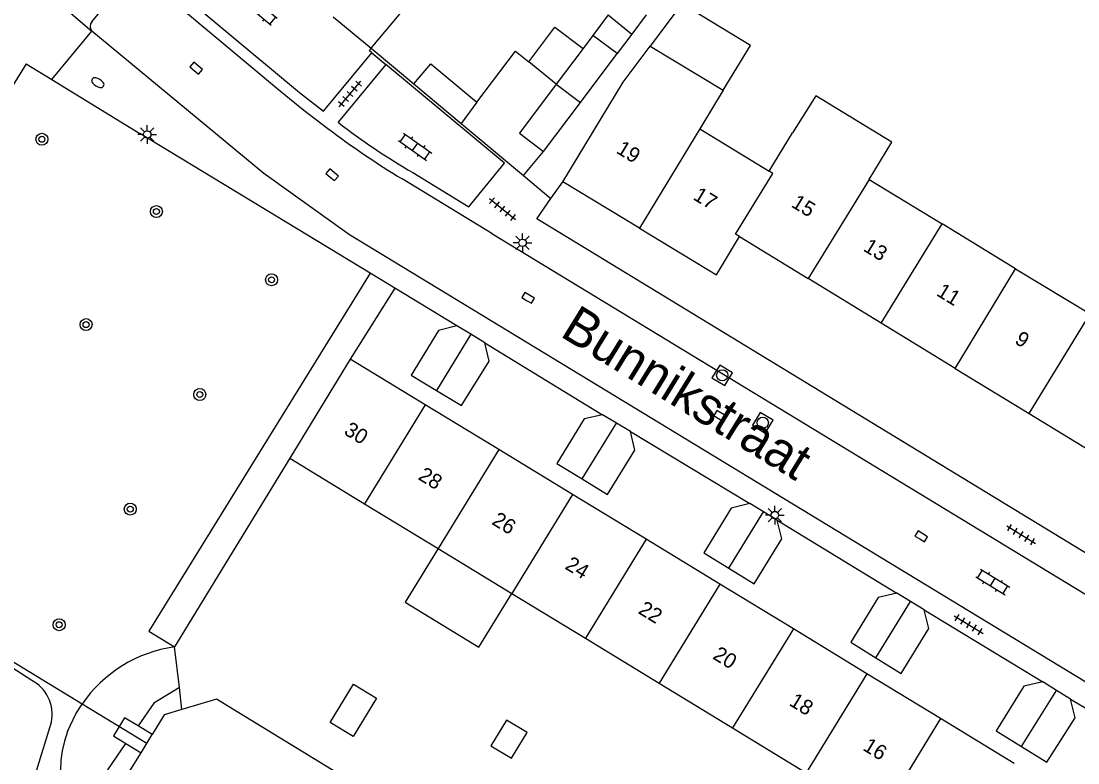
# Model space of a CAD drawing. Extents: x 128000 to 131008, y 398996 to 402500.
# Drawn here: x 129535.3 to 129605.9, y 399043.6 to 399093.1 of the extents above; entities that cross this region are included whole.
import ezdxf

# ---------------------------------------------------------------- set-up
doc = ezdxf.new("R2010")
doc.units = 0
for name, color, linetype in [('gg-afsc-erfafscheiding', 7, 'Continuous'), ('gg-anno-huisnummerreeks BGT', 7, 'Continuous'), ('gg-anno-openbare ruimte label', 7, 'Continuous'), ('gg-bbg-bijgebouw', 7, 'Continuous'), ('gg-bbg-gedigitaliseerde bebouwing', 7, 'Continuous'), ('gg-bbg-gedigitaliseerde bijgebouw', 7, 'Continuous'), ('gg-bbg-hoofdgebouw', 7, 'Continuous'), ('gg-bbg-luifel en loopbrug', 7, 'Continuous'), ('gg-bbg-tussenscheiding', 7, 'Continuous'), ('gg-knt-BGT kruinlijn', 7, 'Continuous'), ('gg-knt-verharding', 7, 'Continuous'), ('gg-kntw-beschoeiing', 7, 'Continuous'), ('gg-kwrk-duiker nz buis', 7, 'Continuous'), ('gg-kwrk-uitstroombak niveau min 01', 7, 'Continuous'), ('gt-grn-groengrens', 7, 'Continuous'), ('gt-grn-weggrens', 7, 'Continuous'), ('gt-symb-boom', 7, 'Continuous'), ('gt-symb-brandkraan', 7, 'Continuous'), ('gt-symb-klinker verharding', 7, 'Continuous'), ('gt-symb-kolk', 7, 'Continuous'), ('gt-symb-lichtmast', 7, 'Continuous'), ('gt-symb-rioolschacht', 7, 'Continuous'), ('gt-symb-tegel verharding', 7, 'Continuous')]:
    doc.layers.add(name, color=color, linetype=linetype)

# ---------------------------------------------------------------- blocks, each defined once
blk = doc.blocks.new('gt0-KOLK')
at = {"layer": 'gt-symb-kolk'}
blk.add_lwpolyline([(0, 0), (0.375, 0), (0.375, 0.4), (-0.375, 0.4), (-0.375, 0), (0, 0)], dxfattribs=at)
blk = doc.blocks.new('gt0-TEG1')
at = {"layer": 'gt-symb-tegel verharding'}
for p, q in [((-1.125, 0), (1.125, 0)), ((-0.9, -0.25), (-0.9, 0.25)), ((-0.45, -0.25), (-0.45, 0.25)), ((0, -0.25), (0, 0.25)), ((0.45, -0.25), (0.45, 0.25)), ((0.9, -0.25), (0.9, 0.25))]:
    blk.add_line(p, q, dxfattribs=at)
blk = doc.blocks.new('gt0-KL1')
at = {"layer": 'gt-symb-klinker verharding'}
for p, q in [((-1.15, 0.3), (1.15, 0.3)), ((-1, -0.3), (-1, 0.3)), ((-0.5, 0.3), (-0.5, 0.45)), ((0, -0.3), (0, 0.3)), ((0.5, 0.3), (0.5, 0.45)), ((1, -0.3), (1, 0.3)), ((-1.15, -0.3), (1.15, -0.3)), ((-0.5, -0.45), (-0.5, -0.3)), ((0.5, -0.45), (0.5, -0.3))]:
    blk.add_line(p, q, dxfattribs=at)
blk = doc.blocks.new('gt0-BOOM')
at = {"layer": 'gt-symb-boom'}
for radius in [0.4, 0.2]:
    blk.add_circle((0, 0), radius, dxfattribs=at)
blk = doc.blocks.new('gt0-BR')
at = {"layer": 'gt-symb-brandkraan'}
for centre, radius, start, end in [((-0.244, 0), 0.206, 107.56694, 252.43307), ((0.599, -2.664), 3, 106.89205, 107.56694), ((0, -0.691), 0.938, 73.10799, 106.89205), ((-0.599, -2.664), 3, 72.43309, 73.10799), ((0.244, 0), 0.206, 287.56695, 72.43309), ((0.599, 2.664), 3, 252.43307, 253.10797), ((0, 0.691), 0.938, 253.10797, 286.89206), ((-0.599, 2.664), 3, 286.89206, 287.56695)]:
    blk.add_arc(centre, radius, start, end, dxfattribs=at)
blk = doc.blocks.new('gt0-LMAST')
at = {"layer": 'gt-symb-lichtmast'}
for p, q in [((-0.182, 0.173), (-0.447, 0.438)), ((-0.005, 0.246), (-0.005, 0.621)), ((0.172, 0.173), (0.437, 0.438)), ((-0.255, -0.004), (-0.63, -0.004)), ((-0.182, -0.181), (-0.447, -0.446)), ((-0.005, -0.254), (-0.005, -0.629)), ((0.437, -0.446), (0.172, -0.181)), ((0.245, -0.004), (0.62, -0.004))]:
    blk.add_line(p, q, dxfattribs=at)
blk.add_circle((-0.005, -0.004), 0.25, dxfattribs=at)
blk = doc.blocks.new('gt0-RS')
at = {"layer": 'gt-symb-rioolschacht'}
blk.add_lwpolyline([(-0.5, -0.5), (0.5, -0.5), (0.5, 0.5), (-0.5, 0.5)], close=True, dxfattribs=at)
blk.add_circle((0, 0), 0.375, dxfattribs=at)

msp = doc.modelspace()

# ---------------------------------------------------------------- linework, layer by layer
at = {"layer": 'gg-afsc-erfafscheiding'}
for p, q in [((129558.7, 399091.303), (129561.546, 399088.921)), ((129553.25, 399063.92), (129545.549, 399051.31))]:
    msp.add_line(p, q, dxfattribs=at)
at = {"layer": 'gg-bbg-bijgebouw'}
for p, q in [((129568.59, 399085.64), (129570.21, 399084.41)), ((129565.35, 399072.195), (129564.42, 399072.76)), ((129566.28, 399071.63), (129565.35, 399072.195)), ((129575.075, 399066.255), (129574.15, 399066.81)), ((129576, 399065.7), (129575.075, 399066.255)), ((129584.89, 399060.335), (129583.97, 399060.89)), ((129585.81, 399059.78), (129584.89, 399060.335)), ((129594.71, 399054.34), (129593.79, 399054.9)), ((129595.63, 399053.78), (129594.71, 399054.34)), ((129604.465, 399048.395), (129603.54, 399048.97)), ((129605.39, 399047.82), (129604.465, 399048.395))]:
    msp.add_line(p, q, dxfattribs=at)
for points in [[(129564.42, 399072.76), (129563.18, 399072.46), (129561.37, 399069.47), (129563.045, 399068.45)], [(129563.045, 399068.45), (129564.72, 399067.43), (129566.57, 399070.41), (129566.28, 399071.63)], [(129574.15, 399066.81), (129572.91, 399066.54), (129571.08, 399063.56), (129572.775, 399062.53)], [(129572.775, 399062.53), (129574.47, 399061.5), (129576.3, 399064.46), (129576, 399065.7)], [(129583.97, 399060.89), (129582.73, 399060.59), (129580.9, 399057.6), (129582.585, 399056.56)], [(129582.585, 399056.56), (129584.27, 399055.52), (129586.12, 399058.53), (129585.81, 399059.78)], [(129593.79, 399054.9), (129592.54, 399054.61), (129590.72, 399051.62), (129592.4, 399050.58)], [(129592.4, 399050.58), (129594.08, 399049.54), (129595.94, 399052.54), (129595.63, 399053.78)], [(129603.54, 399048.97), (129602.27, 399048.68), (129600.42, 399045.7), (129602.12, 399044.65)], [(129602.12, 399044.65), (129603.82, 399043.6), (129605.71, 399046.57), (129605.39, 399047.82)]]:
    msp.add_lwpolyline(points, dxfattribs=at)
at = {"layer": 'gg-bbg-gedigitaliseerde bebouwing'}
for p, q in [((129582.197, 399088.502), (129580.634, 399085.922)), ((129580.634, 399085.922), (129585.26, 399083.1)), ((129585.26, 399083.1), (129586.82, 399085.66)), ((129591.936, 399082.544), (129596.825, 399079.566)), ((129601.726, 399076.581), (129596.825, 399079.566)), ((129601.726, 399076.581), (129606.694, 399073.556))]:
    msp.add_line(p, q, dxfattribs=at)
msp.add_lwpolyline([(129591.936, 399082.544), (129593.451, 399085.031), (129588.377, 399088.123), (129586.82, 399085.66)], dxfattribs=at)
at = {"layer": 'gg-bbg-gedigitaliseerde bijgebouw'}
for p, q in [((129573.5, 399092.17), (129572.845, 399091.299)), ((129575.12, 399090.96), (129573.5, 399092.17)), ((129572.663, 399087.683), (129575.12, 399090.96)), ((129571.042, 399088.901), (129569.229, 399090.397)), ((129571.042, 399088.901), (129568.59, 399085.64)), ((129570.21, 399084.41), (129572.663, 399087.683))]:
    msp.add_line(p, q, dxfattribs=at)
for points in [[(129569.229, 399090.397), (129570.957, 399092.718), (129572.845, 399091.299)], [(129555.95, 399046.27), (129557.513, 399048.831), (129559.05, 399047.893), (129557.486, 399045.332), (129555.95, 399046.27)], [(129567.735, 399046.415), (129566.693, 399044.708), (129568.059, 399043.874), (129569.101, 399045.581), (129567.735, 399046.415)]]:
    msp.add_lwpolyline(points, dxfattribs=at)
at = {"layer": 'gg-bbg-hoofdgebouw'}
for p, q in [((129556.16, 399093.41), (129558.7, 399091.303)), ((129577.321, 399091.455), (129582.197, 399088.502)), ((129576.615, 399079.28), (129571.48, 399082.39)), ((129583.28, 399078.73), (129587.87, 399075.925)), ((129592.751, 399072.941), (129587.87, 399075.925)), ((129597.693, 399069.92), (129592.751, 399072.941)), ((129557.3, 399070.53), (129553.25, 399063.92)), ((129562.296, 399067.487), (129557.3, 399070.53)), ((129597.693, 399069.92), (129602.623, 399066.907)), ((129567.214, 399064.491), (129562.296, 399067.487)), ((129602.623, 399066.907), (129607.478, 399063.939)), ((129553.25, 399063.92), (129558.244, 399060.877)), ((129572.131, 399061.496), (129567.214, 399064.491)), ((129577.049, 399058.5), (129572.131, 399061.496)), ((129558.244, 399060.877), (129563.161, 399057.881)), ((129581.967, 399055.505), (129577.049, 399058.5)), ((129563.161, 399057.881), (129568.078, 399054.885)), ((129586.885, 399052.509), (129581.967, 399055.505)), ((129568.078, 399054.885), (129572.996, 399051.888)), ((129572.996, 399051.888), (129577.913, 399048.892)), ((129591.802, 399049.514), (129586.885, 399052.509)), ((129596.721, 399046.518), (129591.802, 399049.514)), ((129577.913, 399048.892), (129582.831, 399045.896)), ((129601.638, 399043.523), (129596.721, 399046.518)), ((129582.831, 399045.896), (129587.748, 399042.9))]:
    msp.add_line(p, q, dxfattribs=at)
for points in [[(129558.7, 399091.303), (129562.538, 399095.916), (129559.997, 399098.023)], [(129571.48, 399082.39), (129575.51, 399089.045), (129577.321, 399091.455)], [(129576.615, 399079.28), (129581.75, 399076.17), (129583.28, 399078.73)]]:
    msp.add_lwpolyline(points, dxfattribs=at)
at = {"layer": 'gg-bbg-luifel en loopbrug'}
for p, q in [((129579.445, 399094.283), (129577.321, 399091.455)), ((129574.519, 399093.531), (129573.5, 399092.17)), ((129574.519, 399093.531), (129576.09, 399092.255)), ((129577.06, 399093.55), (129576.09, 399092.255)), ((129576.09, 399092.255), (129575.12, 399090.96)), ((129561.546, 399088.921), (129564.696, 399086.286)), ((129565.759, 399087.7), (129564.696, 399086.286)), ((129564.696, 399086.286), (129568.862, 399082.8)), ((129568.862, 399082.8), (129570.21, 399084.41))]:
    msp.add_line(p, q, dxfattribs=at)
for points in [[(129582.197, 399088.502), (129584.021, 399091.489), (129579.445, 399094.283)], [(129565.759, 399087.7), (129568.334, 399091.124), (129569.229, 399090.397)], [(129561.546, 399088.921), (129562.68, 399090.276), (129565.759, 399087.7)], [(129563.161, 399057.881), (129560.972, 399054.296), (129565.887, 399051.296), (129568.078, 399054.885)]]:
    msp.add_lwpolyline(points, dxfattribs=at)
at = {"layer": 'gg-bbg-tussenscheiding'}
for p, q in [((129572.845, 399091.299), (129571.042, 399088.901)), ((129571.042, 399088.901), (129572.663, 399087.683)), ((129580.634, 399085.922), (129576.615, 399079.28)), ((129591.936, 399082.544), (129587.87, 399075.925)), ((129592.751, 399072.941), (129596.825, 399079.566)), ((129597.693, 399069.92), (129601.726, 399076.581)), ((129602.623, 399066.907), (129606.694, 399073.556)), ((129565.35, 399072.195), (129563.045, 399068.45)), ((129562.296, 399067.487), (129558.244, 399060.877)), ((129572.775, 399062.53), (129575.075, 399066.255)), ((129567.214, 399064.491), (129563.161, 399057.881)), ((129572.131, 399061.496), (129568.078, 399054.885)), ((129582.585, 399056.56), (129584.89, 399060.335)), ((129577.049, 399058.5), (129572.996, 399051.888)), ((129581.967, 399055.505), (129577.913, 399048.892)), ((129592.4, 399050.58), (129594.71, 399054.34)), ((129586.885, 399052.509), (129582.831, 399045.896)), ((129591.802, 399049.514), (129587.748, 399042.9)), ((129602.12, 399044.65), (129604.465, 399048.395)), ((129596.721, 399046.518), (129592.666, 399039.903))]:
    msp.add_line(p, q, dxfattribs=at)
msp.add_lwpolyline([(129583.28, 399078.73), (129583.024, 399078.886), (129585.516, 399082.944), (129585.26, 399083.1)], dxfattribs=at)
at = {"layer": 'gg-knt-BGT kruinlijn'}
msp.add_lwpolyline([(129538.419, 399045.648), (129538.98, 399046.84), (129539.385, 399047.488)], dxfattribs=at)
for centre, radius, start, end in [((129546.81, 399042.395), 9.004, 98.05044, 145.55169), ((129544.889, 399043.136), 6.941, 158.77929, 243.75462)]:
    msp.add_arc(centre, radius, start, end, dxfattribs=at)
at = {"layer": 'gg-knt-verharding'}
for p, q in [((129540.04, 399093.08), (129541.362, 399094.688)), ((129558.736, 399090.997), (129559.679, 399090.224)), ((129535.653, 399090.27), (129519.751, 399064.691)), ((129535.653, 399090.27), (129537.358, 399089.225)), ((129559.679, 399090.224), (129556.483, 399086.364)), ((129537.358, 399089.225), (129543.24, 399085.62)), ((129558.636, 399076.272), (129543.24, 399085.62)), ((129566.758, 399078.925), (129560.77, 399082.576)), ((129570.699, 399081.263), (129571.48, 399082.39)), ((129566.758, 399078.925), (129612.97, 399050.82)), ((129560.275, 399075.277), (129558.636, 399076.272)), ((129560.275, 399075.277), (129557.3, 399070.53)), ((129564.42, 399072.76), (129560.275, 399075.277)), ((129566.28, 399071.63), (129574.15, 399066.81)), ((129576, 399065.7), (129583.97, 399060.89)), ((129585.81, 399059.78), (129593.79, 399054.9)), ((129595.63, 399053.78), (129603.54, 399048.97)), ((129605.39, 399047.82), (129609.6, 399045.34)), ((129536.349, 399043.035), (129537.345, 399046.287))]:
    msp.add_line(p, q, dxfattribs=at)
for points in [[(129543.81, 399096.791), (129553.899, 399088.341), (129555.507, 399087.1), (129558.736, 399090.997)], [(129543.275, 399096.266), (129543.598, 399096.02), (129552.633, 399088.437), (129554.204, 399087.182), (129555.801, 399085.956)], [(129610.39, 399046.435), (129609.93, 399046.81), (129557.25, 399078.85), (129551.53, 399082.94), (129540.04, 399092.46)], [(129558.736, 399090.997), (129558.572, 399091.126), (129558.7, 399091.303)], [(129561.469, 399083.004), (129565.209, 399080.719), (129567.586, 399083.626), (129559.679, 399090.224)], [(129614.196, 399052.831), (129569.76, 399079.91), (129570.699, 399081.263)], [(129536.042, 399049.06), (129517.604, 399060.938), (129519.751, 399064.691)]]:
    msp.add_lwpolyline(points, dxfattribs=at)
for centre, radius, start, end in [((129540.38, 399092.77), 0.46, 137.67748, 222.32252), ((129588.477, 399128.651), 53.765, 232.57196, 238.97961), ((129583.89, 399121.655), 44.683, 232.16678, 239.88219), ((129534.848, 399046.81), 2.547, 26.23854, 62.05436), ((129534.844, 399046.804), 2.553, 348.32653, 26.32531)]:
    msp.add_arc(centre, radius, start, end, dxfattribs=at)
at = {"layer": 'gg-kntw-beschoeiing'}
for p, q in [((129548.36, 399047.81), (129546.045, 399047.118)), ((129590.84, 399021.9), (129548.36, 399047.81))]:
    msp.add_line(p, q, dxfattribs=at)
for points in [[(129546.045, 399047.118), (129544.88, 399046.77), (129544.079, 399045.461)], [(129589.73, 399013.33), (129588.68, 399013.97), (129585.88, 399013.41), (129543.32, 399039.38), (129542.52, 399042.91), (129543.335, 399044.243)]]:
    msp.add_lwpolyline(points, dxfattribs=at)
at = {"layer": 'gg-kwrk-duiker nz buis'}
for p, q in [((129539.385, 399047.488), (129515.291, 399062.172)), ((129543.707, 399044.852), (129539.385, 399047.488))]:
    msp.add_line(p, q, dxfattribs=at)
at = {"layer": 'gg-kwrk-uitstroombak niveau min 01'}
for p, q in [((129544.079, 399045.461), (129543.128, 399046.036)), ((129542.319, 399044.863), (129543.335, 399044.243)), ((129543.335, 399044.243), (129544.079, 399045.461))]:
    msp.add_line(p, q, dxfattribs=at)
msp.add_lwpolyline([(129543.128, 399046.036), (129542.23, 399046.58), (129541.49, 399045.37), (129542.319, 399044.863)], dxfattribs=at)
at = {"layer": 'gt-grn-groengrens'}
for p, q in [((129545.883, 399048.607), (129545.549, 399051.31)), ((129546.045, 399047.118), (129545.883, 399048.607))]:
    msp.add_line(p, q, dxfattribs=at)
for points in [[(129558.636, 399076.272), (129543.848, 399052.361), (129545.549, 399051.31)], [(129545.883, 399048.607), (129544.177, 399047.557), (129543.128, 399046.036)], [(129589.253, 399012.55), (129585.49, 399012.476), (129542.408, 399038.787), (129541.1, 399043.095), (129542.319, 399044.863)]]:
    msp.add_lwpolyline(points, dxfattribs=at)
at = {"layer": 'gt-grn-weggrens'}
for p, q in [((129536.031, 399095.882), (129540.04, 399092.46)), ((129537.358, 399089.225), (129540.04, 399092.46)), ((129568.862, 399082.8), (129570.699, 399081.263))]:
    msp.add_line(p, q, dxfattribs=at)

# ---------------------------------------------------------------- block references
at = {"layer": 'gt-symb-boom'}
for p in [(129536.704, 399085.227), (129544.349, 399080.398), (129552.038, 399075.837), (129539.655, 399072.843), (129547.249, 399068.174), (129542.608, 399060.514), (129537.857, 399052.794)]:
    msp.add_blockref('gt0-BOOM', p, dxfattribs=at)
at = {"layer": 'gt-symb-brandkraan', "rotation": -31.258485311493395}
msp.add_blockref('gt0-BR', (129540.44, 399089.008), dxfattribs=at)
at = {"layer": 'gt-symb-klinker verharding'}
for p, rotation in [((129551.335, 399093.795), 139.98904227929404), ((129561.626, 399084.723), -35.184539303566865), ((129600.197, 399055.649), -31.337205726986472)]:
    msp.add_blockref('gt0-KL1', p, dxfattribs=dict(at, rotation=rotation))
at = {"layer": 'gt-symb-kolk'}
for p, rotation in [((129546.874, 399089.821), -39.644174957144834), ((129555.961, 399082.701), -39.644174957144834), ((129569.07, 399074.461), -31.33720572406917), ((129581.891, 399066.573), -31.337205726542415), ((129595.324, 399058.522), -31.337205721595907)]:
    msp.add_blockref('gt0-KOLK', p, dxfattribs=dict(at, rotation=rotation))
at = {"layer": 'gt-symb-lichtmast'}
for p in [(129543.743, 399085.547), (129568.808, 399078.314), (129585.65, 399060.12)]:
    msp.add_blockref('gt0-LMAST', p, dxfattribs=at)
at = {"layer": 'gt-symb-rioolschacht'}
for p, rotation in [((129582.135, 399069.457), -31.337205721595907), ((129584.841, 399066.282), -31.33720572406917)]:
    msp.add_blockref('gt0-RS', p, dxfattribs=dict(at, rotation=rotation))
at = {"layer": 'gt-symb-tegel verharding'}
for p, rotation in [((129557.282, 399088.257), 49.50441700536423), ((129567.463, 399080.564), -38.74927691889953), ((129602.095, 399058.805), -31.33720572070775), ((129598.593, 399052.801), -31.337205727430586)]:
    msp.add_blockref('gt0-TEG1', p, dxfattribs=dict(at, rotation=rotation))

# ---------------------------------------------------------------- texts
at = {"layer": 'gg-anno-huisnummerreeks BGT'}
for s, rotation, p in [('19', 328.8, (129574.994, 399084.353)), ('17', 328.8, (129580.125, 399081.245)), ('15', 328.6, (129586.678, 399080.754)), ('13', 328.5, (129591.487, 399077.818)), ('11', 328.5, (129596.376, 399074.829)), ('9', 328.6, (129601.604, 399071.63)), ('30', 328.7, (129556.809, 399065.56)), ('28', 328.7, (129561.765, 399062.541)), ('26', 328.7, (129566.683, 399059.545)), ('24', 328.7, (129571.569, 399056.569)), ('22', 328.7, (129576.46, 399053.59)), ('20', 328.7, (129581.436, 399050.559)), ('18', 328.7, (129586.54, 399047.449)), ('16', 328.7, (129591.459, 399044.454))]:
    msp.add_text(s, height=1, rotation=rotation, dxfattribs=at).set_placement(p)
at = {"layer": 'gg-anno-openbare ruimte label'}
msp.add_text('Bunnikstraat', height=2.5, rotation=328.4, dxfattribs=at).set_placement((129571.226, 399072.113))

doc.saveas('drawing.dxf')
